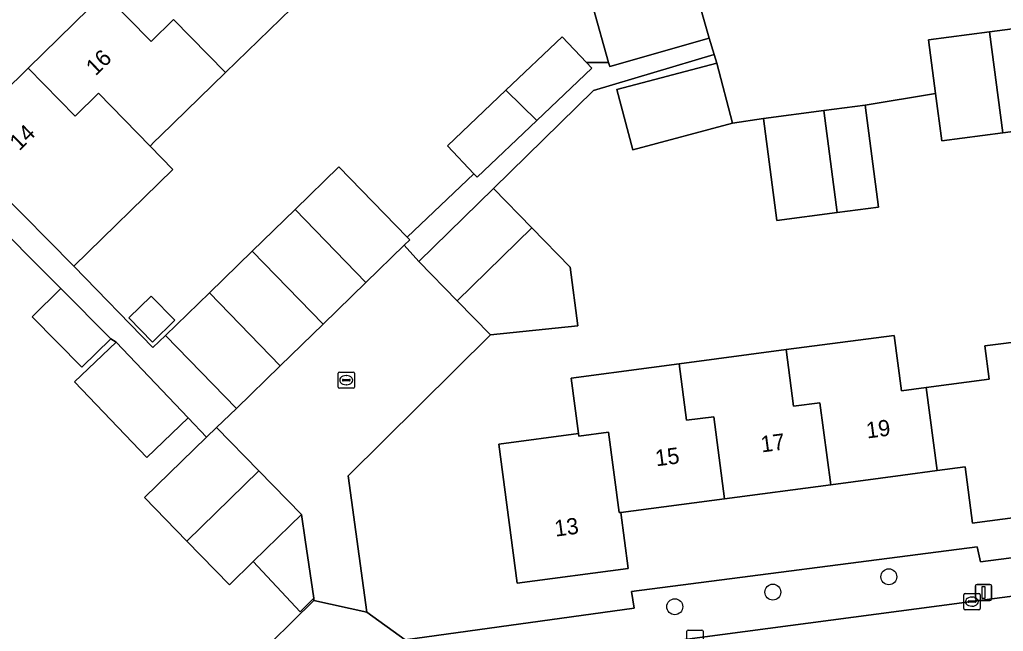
# Model space of a CAD drawing. Extents: x 158472 to 159562, y 388525 to 389606.
# Drawn here: x 159300.6 to 159361.1, y 389145.2 to 389182.8 of the extents above; entities that cross this region are included whole.
import ezdxf

# ---------------------------------------------------------------- set-up
doc = ezdxf.new("R2010")
doc.units = 0
for name, color, linetype in [('IMGEO_Boom', 7, 'Continuous'), ('IMGEO_Erf', 7, 'Continuous'), ('IMGEO_Kolk', 7, 'Continuous'), ('IMGEO_Lichtmast', 7, 'Continuous'), ('IMGEO_Pand', 7, 'Continuous'), ('IMGEO_Pand_nummerreeks', 7, 'Continuous'), ('IMGEO_Rijbaan_lokaal_open', 7, 'Continuous'), ('IMGEO_Voetpad_open', 7, 'Continuous')]:
    doc.layers.add(name, color=color, linetype=linetype)

msp = doc.modelspace()

# ---------------------------------------------------------------- linework, layer by layer
at = {"layer": 'IMGEO_Boom'}
for centre in [(159354.082, 389148.523), (159346.944, 389147.579), (159340.909, 389146.68)]:
    msp.add_circle(centre, 0.489, dxfattribs=at)
at = {"layer": 'IMGEO_Erf'}
for points in [[(159302.323, 389185.831), (159294.446, 389178.712), (159293.692, 389177.968), (159296.415, 389175.208), (159301.105, 389179.818), (159305.786, 389184.418), (159310.535, 389189.085), (159313.675, 389192.172), (159313.01, 389192.85), (159316.66, 389196.431), (159321.315, 389199.065), (159321.784, 389198.238), (159325.781, 389200.5), (159331.513, 389203.743), (159337.318, 389207.028), (159341.073, 389209.152), (159343.046, 389210.269), (159344.881, 389207.027), (159346.387, 389207.879), (159347.895, 389208.732), (159346.045, 389212.002), (159348.019, 389213.119), (159351.898, 389215.314), (159357.784, 389218.645)], [(159317.997, 389184.164), (159313.267, 389179.556), (159309.24, 389175.633), (159308.876, 389175.278), (159308.616, 389175.025), (159310.024, 389173.576), (159303.921, 389167.63), (159308.795, 389162.627), (159309.566, 389163.377), (159312.264, 389165.999), (159314.9, 389168.56), (159317.536, 389171.12), (159320.243, 389173.751), (159324.444, 389169.428), (159328.54, 389173.327), (159326.913, 389175.036), (159330.515, 389178.464), (159333.971, 389181.753), (159335.486, 389180.161), (159336.838, 389180.179), (159335.863, 389183.617)], [(159364.858, 389176.326), (159361.099, 389175.836), (159357.342, 389175.347), (159356.962, 389178.261), (159352.621, 389177.547), (159353.456, 389171.271), (159350.912, 389170.933), (159347.199, 389170.439), (159346.364, 389176.714), (159344.471, 389176.432), (159338.32, 389174.802), (159337.338, 389178.509), (159343.489, 389180.139), (159343.336, 389180.654), (159335.916, 389178.444), (159329.744, 389172.416), (159332.112, 389169.991), (159334.472, 389167.574), (159334.948, 389163.965), (159329.565, 389163.406), (159320.81, 389154.742), (159321.952, 389146.346), (159324.315, 389144.642), (159338.414, 389146.587), (159338.251, 389147.617), (159359.524, 389150.369), (159359.716, 389149.449), (159386.045, 389152.845)], [(159310.864, 389139.348), (159318.689, 389147.057), (159318.699, 389147.208), (159317.857, 389146.372), (159314.965, 389149.464), (159313.501, 389148.034), (159310.886, 389150.712), (159308.27, 389153.391), (159312.091, 389157.122), (159310.964, 389158.303), (159308.408, 389155.863), (159303.965, 389160.519), (159306.521, 389162.958), (159306.191, 389163.16), (159304.426, 389161.419), (159301.365, 389164.523), (159303.13, 389166.264), (159298.184, 389171.216)], [(159365.916, 389152.7), (159359.521, 389151.855), (159359.23, 389151.817), (159358.773, 389155.281), (159357.06, 389155.055), (159354.947, 389154.776), (159350.506, 389154.189), (159343.979, 389153.327), (159337.587, 389152.483), (159338.042, 389149.039), (159331.213, 389148.137), (159330.083, 389156.685), (159334.978, 389157.332), (159334.526, 389160.751), (159339.483, 389161.406), (159341.182, 389161.63), (159347.764, 389162.5), (159354.407, 389163.377), (159354.857, 389159.972), (159356.386, 389160.174), (159360.258, 389160.685), (159359.992, 389162.727), (159362.76, 389163.088)]]:
    msp.add_lwpolyline(points, dxfattribs=at)
msp.add_lwpolyline([(159310.135, 389164.304), (159308.757, 389162.965), (159307.311, 389164.453), (159308.689, 389165.792)], close=True, dxfattribs=at)
at = {"layer": 'IMGEO_Kolk'}
for p, q in [((159320.192, 389160.194), (159320.192, 389161.046)), ((159320.267, 389161.12), (159321.119, 389161.12)), ((159320.68, 389160.9), (159320.705, 389160.9)), ((159321.193, 389161.046), (159321.193, 389160.194)), ((159321.119, 389160.12), (159320.267, 389160.12)), ((159320.451, 389160.614), (159320.451, 389160.626)), ((159320.889, 389160.577), (159320.491, 389160.577)), ((159320.494, 389160.663), (159320.892, 389160.663)), ((159320.703, 389160.34), (159320.678, 389160.34)), ((159320.935, 389160.626), (159320.935, 389160.614)), ((159358.7, 389146.568), (159358.7, 389147.42)), ((159358.775, 389147.494), (159359.627, 389147.494)), ((159359.701, 389147.42), (159359.701, 389146.568)), ((159358.959, 389146.988), (159358.959, 389147)), ((159359.397, 389146.951), (159358.999, 389146.951)), ((159359.002, 389147.037), (159359.4, 389147.037)), ((159359.188, 389147.274), (159359.213, 389147.274)), ((159359.443, 389147), (159359.443, 389146.988)), ((159359.627, 389146.494), (159358.775, 389146.494)), ((159359.211, 389146.714), (159359.186, 389146.714)), ((159341.655, 389144.314), (159341.655, 389145.166)), ((159341.73, 389145.24), (159342.582, 389145.24)), ((159342.656, 389145.166), (159342.656, 389144.314))]:
    msp.add_line(p, q, dxfattribs=at)
for points in [[(159320.192, 389160.194), (159320.192, 389161.046)], [(159320.267, 389161.12), (159321.119, 389161.12)], [(159321.193, 389161.046), (159321.193, 389160.194)], [(159321.119, 389160.12), (159320.267, 389160.12)], [(159358.7, 389146.568), (159358.7, 389147.42)], [(159358.775, 389147.494), (159359.627, 389147.494)], [(159359.701, 389147.42), (159359.701, 389146.568)], [(159359.627, 389146.494), (159358.775, 389146.494)], [(159341.655, 389144.314), (159341.655, 389145.166)], [(159341.73, 389145.24), (159342.582, 389145.24)], [(159342.656, 389145.166), (159342.656, 389144.314)]]:
    msp.add_lwpolyline(points, dxfattribs=at)
for centre, radius, start, end in [((159320.269, 389161.044), 0.0765, 91.55205, 178.44795), ((159320.269, 389161.044), 0.0765, 91.55205, 178.44795), ((159321.117, 389161.044), 0.0765, 1.55205, 88.44795), ((159321.117, 389161.044), 0.0765, 1.55205, 88.44795), ((159320.269, 389160.196), 0.0765, 181.55205, 268.44795), ((159320.269, 389160.196), 0.0765, 181.55205, 268.44795), ((159320.491, 389160.623), 0.0403, 85.87752, 175.75265), ((159320.488, 389160.613), 0.0366, 178.93798, 274.71019), ((159320.892, 389160.62), 0.043, 264.86636, 352.45326), ((159320.896, 389160.625), 0.0386, 1.73085, 96.63898), ((159321.117, 389160.196), 0.0765, 271.55205, 358.44795), ((159321.117, 389160.196), 0.0765, 271.55205, 358.44795), ((159358.777, 389147.418), 0.0765, 91.55205, 178.44795), ((159358.777, 389147.418), 0.0765, 91.55205, 178.44795), ((159359.625, 389147.418), 0.0765, 1.55205, 88.44795), ((159359.625, 389147.418), 0.0765, 1.55205, 88.44795), ((159358.999, 389146.997), 0.0403, 85.87752, 175.75265), ((159358.996, 389146.987), 0.0366, 178.93798, 274.71019), ((159359.4, 389146.994), 0.043, 264.86636, 352.45326), ((159359.404, 389146.999), 0.0386, 1.73085, 96.63898), ((159358.777, 389146.57), 0.0765, 181.55205, 268.44795), ((159358.777, 389146.57), 0.0765, 181.55205, 268.44795), ((159359.625, 389146.57), 0.0765, 271.55205, 358.44795), ((159359.625, 389146.57), 0.0765, 271.55205, 358.44795), ((159341.732, 389145.164), 0.0765, 91.55205, 178.44795), ((159341.732, 389145.164), 0.0765, 91.55205, 178.44795), ((159342.58, 389145.164), 0.0765, 1.55205, 88.44795), ((159342.58, 389145.164), 0.0765, 1.55205, 88.44795)]:
    msp.add_arc(centre, radius, start, end, dxfattribs=at)
for centre, major_axis, ratio, start_param, end_param in [((159320.679, 389160.62), (-0.387, 0.002), 0.722429, 4.712389, 7.853982), ((159320.704, 389160.62), (-0.39, 0.002), 0.717154, 1.570796, 4.712389), ((159359.187, 389146.994), (-0.387, 0.002), 0.722429, 4.712389, 7.853982), ((159359.212, 389146.994), (-0.39, 0.002), 0.717154, 1.570796, 4.712389)]:
    msp.add_ellipse(centre, major_axis=major_axis, ratio=ratio, start_param=start_param, end_param=end_param, dxfattribs=at)
at = {"layer": 'IMGEO_Lichtmast'}
for p, q in [((159359.519, 389148.056), (159360.309, 389148.056)), ((159360.309, 389148.056), (159359.519, 389148.056)), ((159359.419, 389147.156), (159359.419, 389147.956)), ((159359.419, 389147.956), (159359.419, 389147.156)), ((159360.409, 389147.956), (159360.409, 389147.156)), ((159360.409, 389147.156), (159360.409, 389147.956)), ((159360.309, 389147.056), (159359.519, 389147.056)), ((159359.519, 389147.056), (159360.309, 389147.056))]:
    msp.add_line(p, q, dxfattribs=at)
msp.add_lwpolyline([(159359.839, 389147.931), (159359.989, 389147.931), (159359.989, 389147.181), (159359.839, 389147.181), (159359.839, 389147.931)], dxfattribs=at)
for centre, start, end in [((159359.519, 389147.956), 90, 180), ((159359.519, 389147.956), 90, 180), ((159360.309, 389147.956), 0, 90), ((159360.309, 389147.956), 360, 90), ((159359.519, 389147.156), 180, 270), ((159359.519, 389147.156), 180, 270), ((159360.309, 389147.156), 270, 0), ((159360.309, 389147.156), 270, 0)]:
    msp.add_arc(centre, 0.1, start, end, dxfattribs=at)
at = {"layer": 'IMGEO_Pand'}
for points in [[(159305.786, 389184.418), (159308.682, 389181.472), (159310.058, 389182.824), (159313.267, 389179.556), (159317.997, 389184.164), (159314.829, 389187.512), (159313.43, 389186.138), (159310.535, 389189.085)], [(159341.988, 389185.354), (159335.863, 389183.617), (159336.838, 389180.179), (159336.91, 389179.926), (159343.035, 389181.663)], [(159313.267, 389179.556), (159310.058, 389182.824), (159308.682, 389181.472), (159305.786, 389184.418), (159301.105, 389179.818), (159304, 389176.871), (159305.442, 389178.289), (159308.616, 389175.025), (159308.876, 389175.278), (159309.24, 389175.633)], [(159360.288, 389182.06), (159361.099, 389175.836), (159364.858, 389176.326), (159364.047, 389182.55)], [(159360.288, 389182.06), (159356.531, 389181.571), (159356.962, 389178.261), (159357.342, 389175.347), (159361.099, 389175.836)], [(159335.804, 389179.827), (159335.486, 389180.161), (159333.971, 389181.753), (159330.515, 389178.464), (159330.528, 389178.447), (159332.425, 389176.61)], [(159343.489, 389180.139), (159337.338, 389178.509), (159338.32, 389174.802), (159344.471, 389176.432)], [(159308.616, 389175.025), (159305.442, 389178.289), (159304, 389176.871), (159301.105, 389179.818), (159296.415, 389175.208), (159299.241, 389172.355), (159303.921, 389167.63), (159310.024, 389173.576)], [(159332.425, 389176.61), (159330.528, 389178.447), (159330.515, 389178.464), (159326.913, 389175.036), (159328.54, 389173.327), (159328.747, 389173.109)], [(159350.077, 389177.208), (159346.364, 389176.714), (159347.199, 389170.439), (159350.912, 389170.933)], [(159350.077, 389177.208), (159350.912, 389170.933), (159353.456, 389171.271), (159352.621, 389177.547)], [(159320.243, 389173.751), (159317.536, 389171.12), (159321.901, 389166.629), (159324.265, 389168.925), (159324.608, 389169.259), (159324.444, 389169.428)], [(159332.112, 389169.991), (159329.744, 389172.416), (159325.149, 389167.928), (159327.516, 389165.505)], [(159317.536, 389171.12), (159314.9, 389168.56), (159319.266, 389164.068), (159321.901, 389166.629)], [(159332.112, 389169.991), (159327.516, 389165.505), (159329.565, 389163.406), (159334.948, 389163.965), (159334.472, 389167.574)], [(159312.264, 389165.999), (159316.631, 389161.507), (159319.266, 389164.068), (159314.9, 389168.56)], [(159303.13, 389166.264), (159301.365, 389164.523), (159304.426, 389161.419), (159306.191, 389163.16)], [(159307.311, 389164.453), (159308.757, 389162.965), (159310.135, 389164.304), (159308.689, 389165.792)], [(159312.264, 389165.999), (159309.566, 389163.377), (159313.932, 389158.885), (159316.631, 389161.507)], [(159356.386, 389160.174), (159354.857, 389159.972), (159354.407, 389163.377), (159347.764, 389162.5), (159348.223, 389159.021), (159349.84, 389159.234), (159350.506, 389154.189), (159354.947, 389154.776), (159357.06, 389155.055)], [(159308.408, 389155.863), (159310.964, 389158.303), (159306.521, 389162.958), (159303.965, 389160.519)], [(159363.026, 389161.051), (159362.76, 389163.088), (159359.992, 389162.727), (159360.258, 389160.685), (159356.386, 389160.174), (159357.06, 389155.055), (159358.773, 389155.281), (159359.23, 389151.817), (159359.521, 389151.855), (159365.916, 389152.7), (159365.275, 389157.554), (159363.512, 389157.321)], [(159350.506, 389154.189), (159349.84, 389159.234), (159348.223, 389159.021), (159347.764, 389162.5), (159341.182, 389161.63), (159341.641, 389158.153), (159343.314, 389158.373), (159343.979, 389153.327)], [(159337.587, 389152.483), (159343.979, 389153.327), (159343.314, 389158.373), (159341.641, 389158.153), (159341.182, 389161.63), (159339.483, 389161.406), (159334.526, 389160.751), (159334.978, 389157.332), (159335, 389157.182), (159336.833, 389157.423), (159337.486, 389152.472)], [(159315.316, 389155.038), (159312.7, 389157.717), (159312.091, 389157.122), (159308.27, 389153.391), (159310.886, 389150.712)], [(159337.587, 389152.483), (159337.486, 389152.472), (159336.833, 389157.423), (159335, 389157.182), (159334.978, 389157.332), (159330.083, 389156.685), (159331.213, 389148.137), (159338.042, 389149.039)], [(159317.235, 389151.68), (159317.931, 389152.36), (159315.316, 389155.038), (159310.886, 389150.712), (159313.501, 389148.034), (159314.965, 389149.464)], [(159317.931, 389152.36), (159317.235, 389151.68), (159314.965, 389149.464), (159317.857, 389146.372), (159318.699, 389147.208), (159318.165, 389150.789)]]:
    msp.add_lwpolyline(points, close=True, dxfattribs=at)
at = {"layer": 'IMGEO_Rijbaan_lokaal_open'}
for points in [[(159361.669, 389190.886), (159357.765, 389189.753), (159354.148, 389188.739), (159351.818, 389188.085), (159348.99, 389187.292), (159341.988, 389185.354), (159343.035, 389181.663), (159343.336, 389180.654), (159343.489, 389180.139), (159344.471, 389176.432), (159346.364, 389176.714), (159350.077, 389177.208), (159352.621, 389177.547), (159356.962, 389178.261), (159356.531, 389181.571), (159360.288, 389182.06), (159364.047, 389182.55)], [(159382.448, 389150.002), (159363.849, 389147.61), (159328.029, 389142.874)]]:
    msp.add_lwpolyline(points, dxfattribs=at)
msp.add_lwpolyline([(159329.565, 389163.406), (159327.516, 389165.505), (159325.149, 389167.928), (159324.265, 389168.925), (159321.901, 389166.629), (159319.266, 389164.068), (159316.631, 389161.507), (159313.932, 389158.885), (159312.7, 389157.717), (159315.316, 389155.038), (159317.931, 389152.36), (159318.165, 389150.789), (159318.699, 389147.208), (159318.689, 389147.057), (159321.952, 389146.346), (159320.81, 389154.742)], close=True, dxfattribs=at)
at = {"layer": 'IMGEO_Voetpad_open'}
for points in [[(159343.336, 389180.654), (159343.035, 389181.663), (159336.91, 389179.926), (159336.838, 389180.179), (159335.486, 389180.161), (159335.804, 389179.827), (159332.425, 389176.61), (159328.747, 389173.109), (159328.54, 389173.327), (159324.444, 389169.428), (159324.608, 389169.259), (159324.265, 389168.925), (159325.149, 389167.928), (159329.744, 389172.416), (159335.916, 389178.444)], [(159309.566, 389163.377), (159308.795, 389162.627), (159303.921, 389167.63), (159299.241, 389172.355), (159296.415, 389175.208), (159293.692, 389177.968), (159292.584, 389176.875), (159293.659, 389175.785), (159298.184, 389171.216), (159303.13, 389166.264), (159306.191, 389163.16), (159306.521, 389162.958), (159310.964, 389158.303), (159312.091, 389157.122), (159312.7, 389157.717), (159313.932, 389158.885)]]:
    msp.add_lwpolyline(points, close=True, dxfattribs=at)
for points in [[(159389.563, 389152.562), (159392.732, 389156.452), (159392.324, 389159.799), (159387.751, 389153.909), (159386.012, 389153.704), (159386.045, 389152.845), (159359.716, 389149.449), (159359.524, 389150.369), (159338.251, 389147.617), (159338.414, 389146.587), (159324.315, 389144.642), (159321.952, 389146.346), (159318.689, 389147.057), (159310.864, 389139.348), (159308.754, 389137.27), (159308.607, 389137.127), (159302.556, 389131.215), (159300.076, 389128.793), (159298.704, 389127.352), (159295.317, 389130.763), (159294.758, 389130.181), (159276.226, 389148.913)], [(159328.029, 389142.874), (159363.849, 389147.61), (159382.448, 389150.002), (159385.632, 389150.412)]]:
    msp.add_lwpolyline(points, dxfattribs=at)

# ---------------------------------------------------------------- texts
at = {"layer": 'IMGEO_Pand_nummerreeks'}
for s, rotation, p in [('16', 44.50163, (159305.266, 389179.309)), ('14', 44.50163, (159300.571, 389174.694)), ('19', 7.51688, (159352.756, 389157.029)), ('17', 7.51688, (159346.265, 389156.172)), ('15', 7.51688, (159339.774, 389155.316)), ('13', 7.52429, (159333.569, 389150.99))]:
    msp.add_text(s, height=1, rotation=rotation, dxfattribs=at).set_placement(p)

doc.saveas('drawing.dxf')
